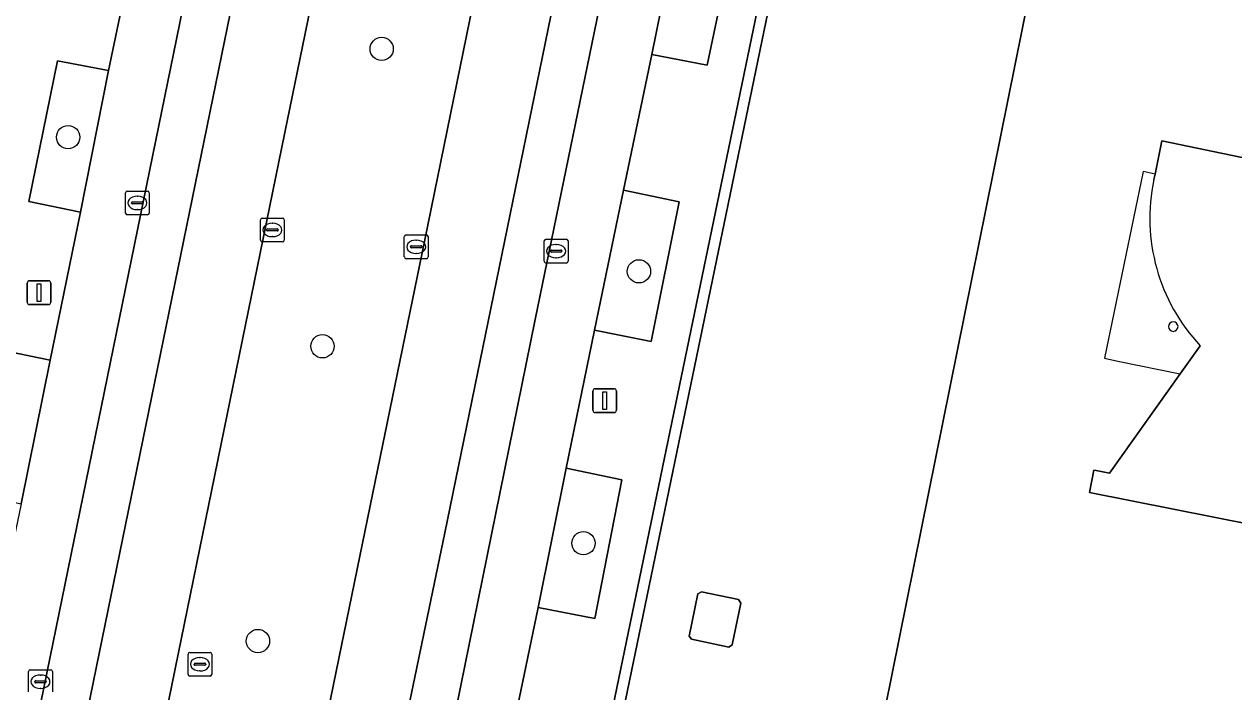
# Model space of a CAD drawing. Extents: x 157692 to 159674, y 381452 to 383291.
# Drawn here: x 158591.9 to 158642.7, y 382506.7 to 382534.8 of the extents above; entities that cross this region are included whole.
import ezdxf

# ---------------------------------------------------------------- set-up
doc = ezdxf.new("R2010")
doc.units = 0
for name, color, linetype in [('IMGEO_Berm_groen', 7, 'Continuous'), ('IMGEO_Boom', 7, 'Continuous'), ('IMGEO_Erf', 7, 'Continuous'), ('IMGEO_Groenvoorziening', 7, 'Continuous'), ('IMGEO_Haag', 7, 'Continuous'), ('IMGEO_Kolk', 7, 'Continuous'), ('IMGEO_Lichtmast', 7, 'Continuous'), ('IMGEO_Pand', 7, 'Continuous'), ('IMGEO_Pand_overbouw', 7, 'Continuous'), ('IMGEO_Parkeervlak_open', 7, 'Continuous'), ('IMGEO_Rijbaan_lokaal_gesloten', 7, 'Continuous'), ('IMGEO_Rioolput', 7, 'Continuous'), ('IMGEO_Voetpad_open', 7, 'Continuous')]:
    doc.layers.add(name, color=color, linetype=linetype)

msp = doc.modelspace()

# ---------------------------------------------------------------- linework, layer by layer
at = {"layer": 'IMGEO_Berm_groen'}
msp.add_lwpolyline([(158636.448, 382661.463), (158630.043, 382662.711), (158602.857, 382530.249), (158595.433, 382493.916), (158601.938, 382492.559), (158606.442, 382514.546), (158608.734, 382525.736)], close=True, dxfattribs=at)
at = {"layer": 'IMGEO_Boom'}
for centre in [(158606.927, 382533.759), (158593.753, 382530.049), (158617.737, 382524.407), (158604.44, 382521.256), (158615.405, 382512.975), (158601.729, 382508.864)]:
    msp.add_circle(centre, 0.489, dxfattribs=at)
at = {"layer": 'IMGEO_Erf'}
for points in [[(158639.814, 382617.927), (158631.962, 382579.925), (158631.878, 382579.52), (158631.601, 382578.183), (158630.899, 382574.931), (158630.242, 382571.758), (158629.944, 382570.322), (158630.375, 382570.239), (158613.263, 382487.481), (158618.11, 382486.525), (158618.032, 382486.133), (158612.716, 382487.181), (158612.335, 382485.34), (158611.26, 382480.174), (158611.007, 382478.919), (158610.558, 382476.747), (158609.286, 382470.596)], [(158640.588, 382568.136), (158640.52, 382567.709), (158626.862, 382500), (158623.922, 382485.426), (158623.734, 382484.523)], [(158623.734, 382484.523), (158623.922, 382485.426), (158626.862, 382500), (158640.52, 382567.709), (158640.588, 382568.136)], [(158639.372, 382528.266), (158639.421, 382528.498), (158639.703, 382529.891), (158648.406, 382528.092), (158651.907, 382545.094), (158643.164, 382546.812), (158643.351, 382547.766), (158643.474, 382547.735), (158644.015, 382547.652), (158647.005, 382551.812), (158647.916, 382553.042)], [(158632.882, 382496.671), (158633.194, 382498.154), (158641.899, 382496.255), (158642.67, 382500), (158645.422, 382513.365), (158636.663, 382515.104), (158636.852, 382516.055), (158636.95, 382516.029), (158637.508, 382515.919), (158640.481, 382520.093), (158641.321, 382521.275)]]:
    msp.add_lwpolyline(points, dxfattribs=at)
msp.add_lwpolyline([(158621.514, 382508.613), (158619.942, 382508.943), (158619.852, 382509.067), (158620.214, 382510.844), (158620.358, 382510.93), (158621.92, 382510.61), (158622.014, 382510.459), (158621.657, 382508.698)], close=True, dxfattribs=at)
for centre, radius, start, end in [((158647.041, 382526.637), 7.84, 168.0076, 223.148), ((158640.185, 382522.085), 0.2, 90, 270), ((158640.185, 382522.085), 0.2, 270, 90)]:
    msp.add_arc(centre, radius, start, end, dxfattribs=at)
at = {"layer": 'IMGEO_Groenvoorziening'}
for points in [[(158629.944, 382570.322), (158615.373, 382500), (158612.801, 382487.59), (158612.716, 382487.181), (158618.032, 382486.133), (158618.11, 382486.525), (158613.263, 382487.481), (158630.375, 382570.239)], [(158619.48, 382539.476), (158618.284, 382533.529), (158620.603, 382533.079), (158621.836, 382538.954)], [(158595.454, 382532.858), (158593.313, 382533.259), (158592.107, 382527.346), (158594.27, 382526.898)], [(158617.094, 382527.819), (158615.87, 382521.936), (158618.254, 382521.453), (158619.429, 382527.332)], [(158593.003, 382520.67), (158590.813, 382521.118), (158589.581, 382515.099), (158591.785, 382514.631)], [(158614.679, 382516.128), (158613.507, 382510.274), (158615.878, 382509.805), (158617.021, 382515.641)]]:
    msp.add_lwpolyline(points, close=True, dxfattribs=at)
at = {"layer": 'IMGEO_Haag'}
msp.add_lwpolyline([(158629.944, 382570.322), (158615.373, 382500), (158612.801, 382487.59), (158612.716, 382487.181), (158618.032, 382486.133), (158618.11, 382486.525), (158613.263, 382487.481), (158630.375, 382570.239)], close=True, dxfattribs=at)
at = {"layer": 'IMGEO_Kolk'}
for p, q in [((158596.163, 382526.857), (158596.163, 382527.709)), ((158596.238, 382527.783), (158597.09, 382527.783)), ((158596.422, 382527.277), (158596.422, 382527.289)), ((158596.465, 382527.326), (158596.863, 382527.326)), ((158596.651, 382527.563), (158596.676, 382527.563)), ((158596.906, 382527.289), (158596.906, 382527.277)), ((158597.164, 382527.709), (158597.164, 382526.857)), ((158597.09, 382526.783), (158596.238, 382526.783)), ((158596.86, 382527.24), (158596.462, 382527.24)), ((158596.674, 382527.003), (158596.649, 382527.003)), ((158601.835, 382525.721), (158601.835, 382526.573)), ((158601.91, 382526.647), (158602.762, 382526.647)), ((158602.323, 382526.427), (158602.348, 382526.427)), ((158602.836, 382526.573), (158602.836, 382525.721)), ((158602.094, 382526.141), (158602.094, 382526.153)), ((158602.532, 382526.104), (158602.134, 382526.104)), ((158602.137, 382526.19), (158602.535, 382526.19)), ((158602.346, 382525.867), (158602.321, 382525.867)), ((158602.578, 382526.153), (158602.578, 382526.141)), ((158607.879, 382525.014), (158607.879, 382525.866)), ((158607.954, 382525.94), (158608.806, 382525.94)), ((158608.88, 382525.866), (158608.88, 382525.014)), ((158602.762, 382525.647), (158601.91, 382525.647)), ((158608.138, 382525.434), (158608.138, 382525.446)), ((158608.576, 382525.397), (158608.178, 382525.397)), ((158608.181, 382525.483), (158608.579, 382525.483)), ((158608.367, 382525.72), (158608.392, 382525.72)), ((158608.622, 382525.446), (158608.622, 382525.434)), ((158613.758, 382524.832), (158613.758, 382525.684)), ((158613.833, 382525.758), (158614.685, 382525.758)), ((158614.017, 382525.252), (158614.017, 382525.264)), ((158614.06, 382525.301), (158614.458, 382525.301)), ((158614.246, 382525.538), (158614.271, 382525.538)), ((158614.501, 382525.264), (158614.501, 382525.252)), ((158614.759, 382525.684), (158614.759, 382524.832)), ((158608.806, 382524.94), (158607.954, 382524.94)), ((158608.39, 382525.16), (158608.365, 382525.16)), ((158614.685, 382524.758), (158613.833, 382524.758)), ((158614.455, 382525.215), (158614.057, 382525.215)), ((158614.269, 382524.978), (158614.244, 382524.978)), ((158592.09, 382506.729), (158592.09, 382507.581)), ((158592.165, 382507.655), (158593.017, 382507.655)), ((158593.091, 382507.581), (158593.091, 382506.729)), ((158592.349, 382507.149), (158592.349, 382507.161)), ((158592.787, 382507.112), (158592.389, 382507.112)), ((158592.392, 382507.198), (158592.79, 382507.198)), ((158592.578, 382507.435), (158592.603, 382507.435)), ((158592.833, 382507.161), (158592.833, 382507.149)), ((158592.601, 382506.875), (158592.576, 382506.875))]:
    msp.add_line(p, q, dxfattribs=at)
for points in [[(158596.163, 382526.857), (158596.163, 382527.709)], [(158596.238, 382527.783), (158597.09, 382527.783)], [(158597.164, 382527.709), (158597.164, 382526.857)], [(158597.09, 382526.783), (158596.238, 382526.783)], [(158601.835, 382525.721), (158601.835, 382526.573)], [(158601.91, 382526.647), (158602.762, 382526.647)], [(158602.836, 382526.573), (158602.836, 382525.721)], [(158607.879, 382525.014), (158607.879, 382525.866)], [(158607.954, 382525.94), (158608.806, 382525.94)], [(158608.88, 382525.866), (158608.88, 382525.014)], [(158602.762, 382525.647), (158601.91, 382525.647)], [(158613.758, 382524.832), (158613.758, 382525.684)], [(158613.833, 382525.758), (158614.685, 382525.758)], [(158614.759, 382525.684), (158614.759, 382524.832)], [(158608.806, 382524.94), (158607.954, 382524.94)], [(158614.685, 382524.758), (158613.833, 382524.758)], [(158592.09, 382506.729), (158592.09, 382507.581)], [(158592.165, 382507.655), (158593.017, 382507.655)], [(158593.091, 382507.581), (158593.091, 382506.729)]]:
    msp.add_lwpolyline(points, dxfattribs=at)
for centre, radius, start, end in [((158596.24, 382527.707), 0.0765, 91.552, 178.448), ((158596.24, 382527.707), 0.0765, 91.552, 178.448), ((158596.462, 382527.286), 0.0403, 85.8775, 175.7526), ((158596.867, 382527.288), 0.0386, 1.7309, 96.639), ((158597.088, 382527.707), 0.0765, 1.552, 88.448), ((158597.088, 382527.707), 0.0765, 1.552, 88.448), ((158596.24, 382526.859), 0.0765, 181.552, 268.448), ((158596.24, 382526.859), 0.0765, 181.552, 268.448), ((158596.459, 382527.276), 0.0366, 178.938, 274.7102), ((158596.863, 382527.283), 0.043, 264.8664, 352.4533), ((158597.088, 382526.859), 0.0765, 271.552, 358.448), ((158597.088, 382526.859), 0.0765, 271.552, 358.448), ((158601.912, 382526.571), 0.0765, 91.552, 178.448), ((158601.912, 382526.571), 0.0765, 91.552, 178.448), ((158602.76, 382526.571), 0.0765, 1.552, 88.448), ((158602.76, 382526.571), 0.0765, 1.552, 88.448), ((158602.134, 382526.15), 0.0403, 85.8775, 175.7526), ((158602.131, 382526.14), 0.0366, 178.938, 274.7102), ((158602.535, 382526.147), 0.043, 264.8664, 352.4533), ((158602.539, 382526.152), 0.0386, 1.7309, 96.639), ((158607.956, 382525.864), 0.0765, 91.552, 178.448), ((158607.956, 382525.864), 0.0765, 91.552, 178.448), ((158608.804, 382525.864), 0.0765, 1.552, 88.448), ((158608.804, 382525.864), 0.0765, 1.552, 88.448), ((158601.912, 382525.723), 0.0765, 181.552, 268.448), ((158601.912, 382525.723), 0.0765, 181.552, 268.448), ((158602.76, 382525.723), 0.0765, 271.552, 358.448), ((158602.76, 382525.723), 0.0765, 271.552, 358.448), ((158608.178, 382525.443), 0.0403, 85.8775, 175.7526), ((158608.175, 382525.433), 0.0366, 178.938, 274.7102), ((158608.579, 382525.44), 0.043, 264.8664, 352.4533), ((158608.583, 382525.445), 0.0386, 1.7309, 96.639), ((158613.835, 382525.682), 0.0765, 91.552, 178.448), ((158613.835, 382525.682), 0.0765, 91.552, 178.448), ((158614.057, 382525.261), 0.0403, 85.8775, 175.7526), ((158614.462, 382525.263), 0.0386, 1.7309, 96.639), ((158614.683, 382525.682), 0.0765, 1.552, 88.448), ((158614.683, 382525.682), 0.0765, 1.552, 88.448), ((158607.956, 382525.016), 0.0765, 181.552, 268.448), ((158607.956, 382525.016), 0.0765, 181.552, 268.448), ((158608.804, 382525.016), 0.0765, 271.552, 358.448), ((158608.804, 382525.016), 0.0765, 271.552, 358.448), ((158613.835, 382524.834), 0.0765, 181.552, 268.448), ((158613.835, 382524.834), 0.0765, 181.552, 268.448), ((158614.054, 382525.251), 0.0366, 178.938, 274.7102), ((158614.458, 382525.258), 0.043, 264.8664, 352.4533), ((158614.683, 382524.834), 0.0765, 271.552, 358.448), ((158614.683, 382524.834), 0.0765, 271.552, 358.448), ((158592.167, 382507.579), 0.0765, 91.552, 178.448), ((158592.167, 382507.579), 0.0765, 91.552, 178.448), ((158593.015, 382507.579), 0.0765, 1.552, 88.448), ((158593.015, 382507.579), 0.0765, 1.552, 88.448), ((158592.389, 382507.158), 0.0403, 85.8775, 175.7526), ((158592.386, 382507.148), 0.0366, 178.938, 274.7102), ((158592.79, 382507.155), 0.043, 264.8664, 352.4533), ((158592.794, 382507.16), 0.0386, 1.7309, 96.639)]:
    msp.add_arc(centre, radius, start, end, dxfattribs=at)
for centre, major_axis, ratio, start_param, end_param in [((158596.65, 382527.283), (-0.387, 0.002), 0.722429, 4.712389, 7.853982), ((158596.675, 382527.283), (-0.39, 0.002), 0.717154, 1.570796, 4.712389), ((158602.322, 382526.147), (-0.387, 0.002), 0.722429, 4.712389, 7.853982), ((158602.347, 382526.147), (-0.39, 0.002), 0.717154, 1.570796, 4.712389), ((158608.366, 382525.44), (-0.387, 0.002), 0.722429, 4.712389, 7.853982), ((158608.391, 382525.44), (-0.39, 0.002), 0.717154, 1.570796, 4.712389), ((158614.245, 382525.258), (-0.387, 0.002), 0.722429, 4.712389, 7.853982), ((158614.27, 382525.258), (-0.39, 0.002), 0.717154, 1.570796, 4.712389), ((158592.577, 382507.155), (-0.387, 0.002), 0.722429, 4.712389, 7.853982), ((158592.602, 382507.155), (-0.39, 0.002), 0.717154, 1.570796, 4.712389)]:
    msp.add_ellipse(centre, major_axis=major_axis, ratio=ratio, start_param=start_param, end_param=end_param, dxfattribs=at)
at = {"layer": 'IMGEO_Lichtmast'}
for p, q in [((158592.036, 382523.112), (158592.036, 382523.912)), ((158592.036, 382523.912), (158592.036, 382523.112)), ((158592.136, 382524.012), (158592.926, 382524.012)), ((158592.926, 382524.012), (158592.136, 382524.012)), ((158593.026, 382523.912), (158593.026, 382523.112)), ((158593.026, 382523.112), (158593.026, 382523.912)), ((158592.926, 382523.012), (158592.136, 382523.012)), ((158592.136, 382523.012), (158592.926, 382523.012)), ((158615.802, 382518.569), (158615.802, 382519.369)), ((158615.802, 382519.369), (158615.802, 382518.569)), ((158615.902, 382519.469), (158616.692, 382519.469)), ((158616.692, 382519.469), (158615.902, 382519.469)), ((158616.792, 382519.369), (158616.792, 382518.569)), ((158616.792, 382518.569), (158616.792, 382519.369)), ((158616.692, 382518.469), (158615.902, 382518.469)), ((158615.902, 382518.469), (158616.692, 382518.469))]:
    msp.add_line(p, q, dxfattribs=at)
for points in [[(158592.456, 382523.887), (158592.606, 382523.887), (158592.606, 382523.137), (158592.456, 382523.137), (158592.456, 382523.887)], [(158616.222, 382519.344), (158616.372, 382519.344), (158616.372, 382518.594), (158616.222, 382518.594), (158616.222, 382519.344)]]:
    msp.add_lwpolyline(points, dxfattribs=at)
for centre, start, end in [((158592.136, 382523.912), 90, 180), ((158592.136, 382523.912), 90, 180), ((158592.926, 382523.912), 0, 90), ((158592.926, 382523.912), 360, 90), ((158592.136, 382523.112), 180, 270), ((158592.136, 382523.112), 180, 270), ((158592.926, 382523.112), 270, 0), ((158592.926, 382523.112), 270, 0), ((158615.902, 382519.369), 90, 180), ((158615.902, 382519.369), 90, 180), ((158616.692, 382519.369), 0, 90), ((158616.692, 382519.369), 360, 90), ((158615.902, 382518.569), 180, 270), ((158615.902, 382518.569), 180, 270), ((158616.692, 382518.569), 270, 0), ((158616.692, 382518.569), 270, 0)]:
    msp.add_arc(centre, 0.1, start, end, dxfattribs=at)
at = {"layer": 'IMGEO_Pand'}
msp.add_lwpolyline([(158641.321, 382521.275), (158640.481, 382520.093), (158637.508, 382515.919), (158636.95, 382516.029), (158636.852, 382516.055), (158636.663, 382515.104), (158645.422, 382513.365), (158642.67, 382500), (158641.899, 382496.255), (158641.858, 382496.044), (158656.645, 382493.021), (158656.92, 382494.363), (158658.077, 382500), (158663.161, 382524.759), (158648.343, 382527.786), (158648.406, 382528.092), (158639.703, 382529.891), (158639.421, 382528.498), (158639.372, 382528.266)], dxfattribs=at)
msp.add_lwpolyline([(158621.514, 382508.613), (158621.657, 382508.698), (158622.014, 382510.459), (158621.92, 382510.61), (158620.358, 382510.93), (158620.214, 382510.844), (158619.852, 382509.067), (158619.942, 382508.943)], close=True, dxfattribs=at)
for centre, radius, start, end in [((158647.041, 382526.637), 7.84, 168.0076, 223.148), ((158640.185, 382522.085), 0.2, 90, 270), ((158640.185, 382522.085), 0.2, 270, 90)]:
    msp.add_arc(centre, radius, start, end, dxfattribs=at)
at = {"layer": 'IMGEO_Pand_overbouw'}
msp.add_lwpolyline([(158639.372, 382528.266), (158639.421, 382528.498), (158638.924, 382528.607), (158637.295, 382520.757), (158637.855, 382520.636), (158640.481, 382520.093), (158641.321, 382521.275)], dxfattribs=at)
msp.add_arc((158647.041, 382526.637), 7.84, 168.0076, 223.148, dxfattribs=at)
at = {"layer": 'IMGEO_Parkeervlak_open'}
for points in [[(158611.308, 382597.54), (158608.858, 382598.045), (158608.353, 382595.628), (158607.348, 382590.674), (158606.115, 382584.8), (158605.01, 382579.531), (158603.802, 382573.579), (158602.636, 382567.855), (158601.423, 382561.978), (158600.14, 382555.747), (158598.944, 382549.748), (158597.777, 382544.246), (158596.601, 382538.34), (158595.454, 382532.858), (158594.27, 382526.898), (158593.003, 382520.67), (158591.785, 382514.631), (158590.605, 382509.04), (158589.366, 382503.025), (158588.779, 382499.993), (158588.521, 382498.66), (158590.957, 382498.196), (158600.355, 382544.184)], [(158620.658, 382545.182), (158621.844, 382550.974), (158623.152, 382557.29), (158624.339, 382563.087), (158625.402, 382568.334), (158622.926, 382568.835), (158613.381, 382522.385), (158609.698, 382504.237), (158606.359, 382487.935), (158608.833, 382487.432), (158609.671, 382491.633), (158611.047, 382498.331), (158612.273, 382504.35), (158613.507, 382510.274), (158614.679, 382516.128), (158615.87, 382521.936), (158617.094, 382527.819), (158618.284, 382533.529), (158619.48, 382539.476)]]:
    msp.add_lwpolyline(points, close=True, dxfattribs=at)
at = {"layer": 'IMGEO_Rijbaan_lokaal_gesloten'}
for points in [[(158593.887, 382486.352), (158595.019, 382492.07), (158595.433, 382493.916), (158602.857, 382530.249), (158630.043, 382662.711), (158630.436, 382664.706), (158631.67, 382669.323), (158632.013, 382670.247)], [(158637.629, 382668.644), (158637.467, 382667.539), (158637.202, 382665.642), (158636.837, 382663.461), (158636.448, 382661.463), (158608.734, 382525.736), (158606.442, 382514.546), (158601.938, 382492.559), (158601.54, 382490.727), (158600.401, 382485.018)], [(158624.902, 382663.722), (158623.026, 382654.644), (158622.792, 382653.588), (158616.8, 382624.243), (158611.308, 382597.54), (158600.355, 382544.184), (158590.957, 382498.196), (158590.457, 382495.811), (158589.807, 382492.761), (158591.78, 382492.336), (158592.124, 382493.966), (158613.919, 382600.583), (158626.897, 382663.441)], [(158626.897, 382663.441), (158613.919, 382600.583), (158592.124, 382493.966), (158591.78, 382492.336), (158584.663, 382458.624), (158576.456, 382418.202), (158561.278, 382343.885), (158559.085, 382332.976)], [(158609.586, 382513.419), (158620.99, 382569.129), (158634.128, 382633.601), (158640.026, 382662.22)], [(158634.128, 382633.601), (158620.99, 382569.129), (158609.586, 382513.419), (158599.733, 382466.035)], [(158602.857, 382471.213), (158605.63, 382484.188), (158606.359, 382487.935), (158609.698, 382504.237), (158613.381, 382522.385), (158622.926, 382568.835)], [(158570.442, 382323.016), (158576.228, 382350.879), (158576.268, 382351.075), (158583.576, 382387.108), (158599.733, 382466.035), (158609.586, 382513.419)]]:
    msp.add_lwpolyline(points, dxfattribs=at)
at = {"layer": 'IMGEO_Rioolput'}
for p, q in [((158598.791, 382507.462), (158598.791, 382508.314)), ((158598.866, 382508.388), (158599.718, 382508.388)), ((158599.279, 382508.168), (158599.304, 382508.168)), ((158599.792, 382508.314), (158599.792, 382507.462)), ((158599.05, 382507.882), (158599.05, 382507.894)), ((158599.488, 382507.845), (158599.09, 382507.845)), ((158599.093, 382507.931), (158599.491, 382507.931)), ((158599.302, 382507.608), (158599.277, 382507.608)), ((158599.534, 382507.894), (158599.534, 382507.882)), ((158599.718, 382507.388), (158598.866, 382507.388))]:
    msp.add_line(p, q, dxfattribs=at)
for points in [[(158598.791, 382507.462), (158598.791, 382508.314)], [(158598.866, 382508.388), (158599.718, 382508.388)], [(158599.792, 382508.314), (158599.792, 382507.462)], [(158599.718, 382507.388), (158598.866, 382507.388)]]:
    msp.add_lwpolyline(points, dxfattribs=at)
for centre, radius, start, end in [((158598.868, 382508.312), 0.0765, 91.552, 178.448), ((158598.868, 382508.312), 0.0765, 91.552, 178.448), ((158599.716, 382508.312), 0.0765, 1.552, 88.448), ((158599.716, 382508.312), 0.0765, 1.552, 88.448), ((158599.09, 382507.891), 0.0403, 85.8775, 175.7526), ((158599.087, 382507.881), 0.0366, 178.938, 274.7102), ((158599.491, 382507.888), 0.043, 264.8664, 352.4533), ((158599.495, 382507.893), 0.0386, 1.7309, 96.639), ((158598.868, 382507.464), 0.0765, 181.552, 268.448), ((158598.868, 382507.464), 0.0765, 181.552, 268.448), ((158599.716, 382507.464), 0.0765, 271.552, 358.448), ((158599.716, 382507.464), 0.0765, 271.552, 358.448)]:
    msp.add_arc(centre, radius, start, end, dxfattribs=at)
for centre, major_axis, ratio, start_param, end_param in [((158599.278, 382507.888), (-0.387, 0.002), 0.722429, 4.712389, 7.853982), ((158599.303, 382507.888), (-0.39, 0.002), 0.717154, 1.570796, 4.712389)]:
    msp.add_ellipse(centre, major_axis=major_axis, ratio=ratio, start_param=start_param, end_param=end_param, dxfattribs=at)
at = {"layer": 'IMGEO_Voetpad_open'}
for points in [[(158590.813, 382521.118), (158593.003, 382520.67), (158594.27, 382526.898), (158592.107, 382527.346), (158593.313, 382533.259), (158595.454, 382532.858), (158596.601, 382538.34), (158594.426, 382538.762), (158595.603, 382544.63), (158597.777, 382544.246), (158598.944, 382549.748), (158596.769, 382550.199), (158597.987, 382556.174), (158600.14, 382555.747), (158601.423, 382561.978), (158599.289, 382562.415), (158600.461, 382568.313), (158602.636, 382567.855), (158603.802, 382573.579), (158601.639, 382574.04), (158602.851, 382579.912), (158605.01, 382579.531), (158606.115, 382584.8)], [(158583.992, 382346.928), (158584.905, 382351.489), (158585.896, 382356.517), (158586.469, 382359.129), (158587.106, 382362.4), (158596.581, 382408.867), (158604.319, 382445.573), (158604.469, 382445.54), (158607.237, 382458.858), (158608.979, 382458.529), (158609.487, 382460.968), (158609.544, 382461.37), (158607.502, 382461.854), (158608.011, 382464.43), (158609.286, 382470.596), (158610.558, 382476.747), (158611.007, 382478.919), (158611.26, 382480.174), (158612.335, 382485.34), (158612.716, 382487.181), (158612.801, 382487.59), (158615.373, 382500), (158629.944, 382570.322)], [(158626.69, 382562.607), (158625.532, 382556.841), (158623.152, 382557.29), (158621.844, 382550.974), (158624.198, 382550.493), (158623.019, 382544.715), (158620.658, 382545.182), (158619.48, 382539.476), (158621.836, 382538.954), (158620.603, 382533.079), (158618.284, 382533.529), (158617.094, 382527.819), (158619.429, 382527.332), (158618.254, 382521.453), (158615.87, 382521.936), (158614.679, 382516.128), (158617.021, 382515.641), (158615.878, 382509.805), (158613.507, 382510.274), (158612.273, 382504.35)]]:
    msp.add_lwpolyline(points, dxfattribs=at)

doc.saveas('drawing.dxf')
